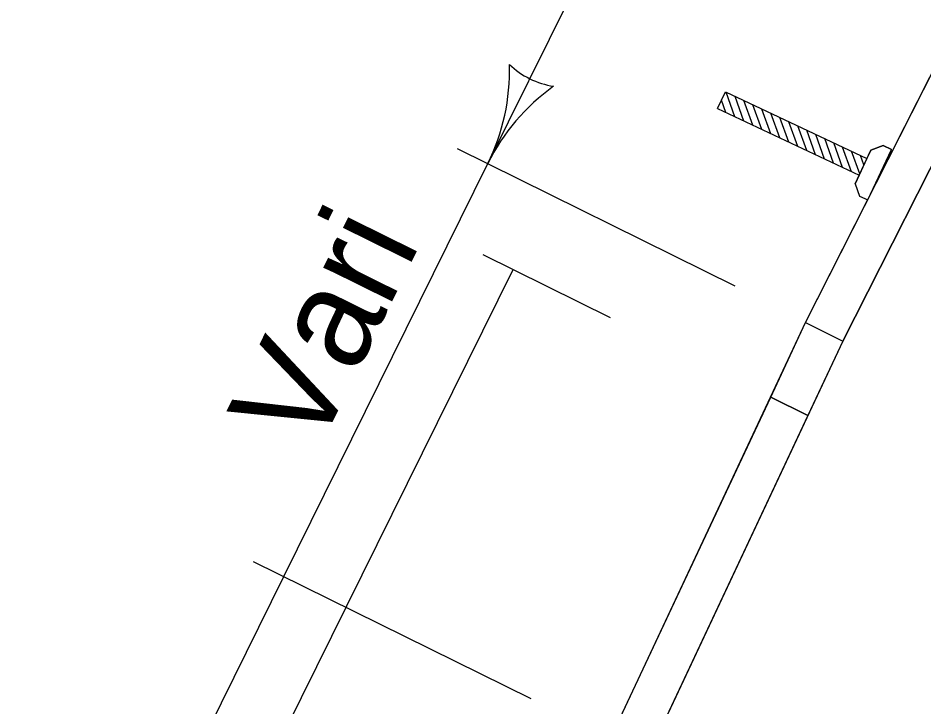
# Model space of a CAD drawing. Extents: x 14104283 to 14129344, y 8637090 to 8673339.
# Drawn here: x 14118226.9 to 14118299.4, y 8668571.5 to 8668626.6 of the extents above; entities that cross this region are included whole.
import ezdxf

# ---------------------------------------------------------------- set-up
doc = ezdxf.new("R2010")
doc.units = 0
for name, color, linetype in [('Cell', 7, 'Continuous'), ('Default', 7, 'Continuous'), ('dsnCellElements', 7, 'Continuous'), ('dsnStgShadingPrevPav', 7, 'Continuous'), ('dsnTextFinalPlan', 7, 'Continuous'), ('TC_SubstrataExistingPavement', 7, 'Continuous'), ('Terrain', 7, 'Continuous')]:
    doc.layers.add(name, color=color, linetype=linetype)

# ---------------------------------------------------------------- blocks, each defined once
blk = doc.blocks.new('LT')
at = {"layer": 'dsnCellElements'}
for centre, radius, start, end in [((-3.564, 0), 1.642, 342.2666, 17.7333), ((0, 4.25), 4.25, 241.9275, 270), ((0, -4.25), 4.25, 90, 118.0725)]:
    blk.add_arc(centre, radius, start, end, dxfattribs=at)

msp = doc.modelspace()

# ---------------------------------------------------------------- linework, layer by layer
at = {"layer": 'Cell'}
for p, q in [((14118282.913, 8668619.381), (14118283.546, 8668620.724)), ((14118283.546, 8668620.724), (14118294.878, 8668615.384)), ((14118284.306, 8668618.725), (14118283.596, 8668620.701)), ((14118283.588, 8668619.063), (14118283.231, 8668620.056)), ((14118285.024, 8668618.386), (14118284.314, 8668620.363)), ((14118285.743, 8668618.047), (14118285.032, 8668620.024)), ((14118282.913, 8668619.381), (14118294.244, 8668614.041)), ((14118286.461, 8668617.709), (14118285.751, 8668619.685)), ((14118287.179, 8668617.37), (14118286.469, 8668619.347)), ((14118287.898, 8668617.032), (14118287.188, 8668619.008)), ((14118288.616, 8668616.693), (14118287.906, 8668618.67)), ((14118289.335, 8668616.355), (14118288.624, 8668618.331)), ((14118290.053, 8668616.016), (14118289.343, 8668617.993)), ((14118290.771, 8668615.678), (14118290.061, 8668617.654)), ((14118291.49, 8668615.339), (14118290.779, 8668617.316)), ((14118292.208, 8668615.001), (14118291.498, 8668616.977)), ((14118292.926, 8668614.662), (14118292.216, 8668616.639)), ((14118293.645, 8668614.323), (14118292.934, 8668616.3)), ((14118296.177, 8668616.414), (14118295.194, 8668616.056)), ((14118295.194, 8668616.056), (14118296.177, 8668616.414)), ((14118296.844, 8668616.099), (14118296.177, 8668616.414)), ((14118296.177, 8668616.414), (14118296.844, 8668616.099)), ((14118294.3, 8668614.16), (14118293.653, 8668615.961)), ((14118293.928, 8668613.369), (14118295.194, 8668616.056)), ((14118294.639, 8668614.878), (14118294.371, 8668615.623)), ((14118295.194, 8668616.056), (14118294.878, 8668615.384)), ((14118294.944, 8668612.069), (14118296.844, 8668616.099)), ((14118294.944, 8668612.069), (14118296.844, 8668616.099)), ((14118294.878, 8668615.384), (14118294.244, 8668614.041)), ((14118294.244, 8668614.041), (14118293.928, 8668613.369)), ((14118293.928, 8668613.369), (14118294.278, 8668612.383)), ((14118293.928, 8668613.369), (14118294.278, 8668612.383)), ((14118294.278, 8668612.383), (14118294.944, 8668612.069)), ((14118294.278, 8668612.383), (14118294.944, 8668612.069))]:
    msp.add_line(p, q, dxfattribs=at)
at = {"layer": 'Default'}
msp.add_lwpolyline([(14118246.342, 8668509.382), (14118261.741, 8668542.161), (14118287.169, 8668596.289), (14118290.157, 8668594.812), (14118249.33, 8668507.905)], close=True, dxfattribs=at)
at = {"layer": 'dsnStgShadingPrevPav'}
msp.add_lwpolyline([(14118287.169, 8668596.289), (14118289.969, 8668602.249), (14118311.692, 8668645.124), (14118314.68, 8668643.646), (14118302.908, 8668620.412), (14118292.957, 8668600.772), (14118290.157, 8668594.812)], close=True, dxfattribs=at)
at = {"layer": 'dsnTextFinalPlan'}
for p, q in [((14118264.519, 8668614.978), (14118285.793, 8668658.006)), ((14118262.068, 8668616.189), (14118284.298, 8668605.199)), ((14118248.173, 8668581.918), (14118264.519, 8668614.978)), ((14118264.112, 8668607.689), (14118274.302, 8668602.651)), ((14118245.259, 8668563.464), (14118266.533, 8668606.492)), ((14118245.723, 8668583.13), (14118267.952, 8668572.139)), ((14118226.899, 8668538.89), (14118248.173, 8668581.918))]:
    msp.add_line(p, q, dxfattribs=at)
at = {"layer": 'TC_SubstrataExistingPavement'}
for points in [[(14118292.957, 8668600.772), (14118302.908, 8668620.412), (14118314.68, 8668643.646)], [(14118289.969, 8668602.249), (14118292.957, 8668600.772), (14118236.501, 8668480.596), (14118233.513, 8668482.073)]]:
    msp.add_lwpolyline(points, dxfattribs=at)
at = {"layer": 'Terrain'}
msp.add_line((14118233.513, 8668482.073), (14118289.969, 8668602.249), dxfattribs=at)
msp.add_lwpolyline([(14118289.969, 8668602.249), (14118299.92, 8668621.889), (14118311.692, 8668645.124)], dxfattribs=at)

# ---------------------------------------------------------------- block references
at = {"layer": 'dsnTextFinalPlan', "xscale": 3.942400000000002, "yscale": 3.9424000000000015, "rotation": -116.30889254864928}
msp.add_blockref('LT', (14118264.519, 8668614.978), dxfattribs=at)

# ---------------------------------------------------------------- texts
at = {"layer": 'dsnTextFinalPlan'}
msp.add_text('Vari', height=8, rotation=63.69111, dxfattribs=at).set_placement((14118250.724, 8668591.551))

doc.saveas('drawing.dxf')
